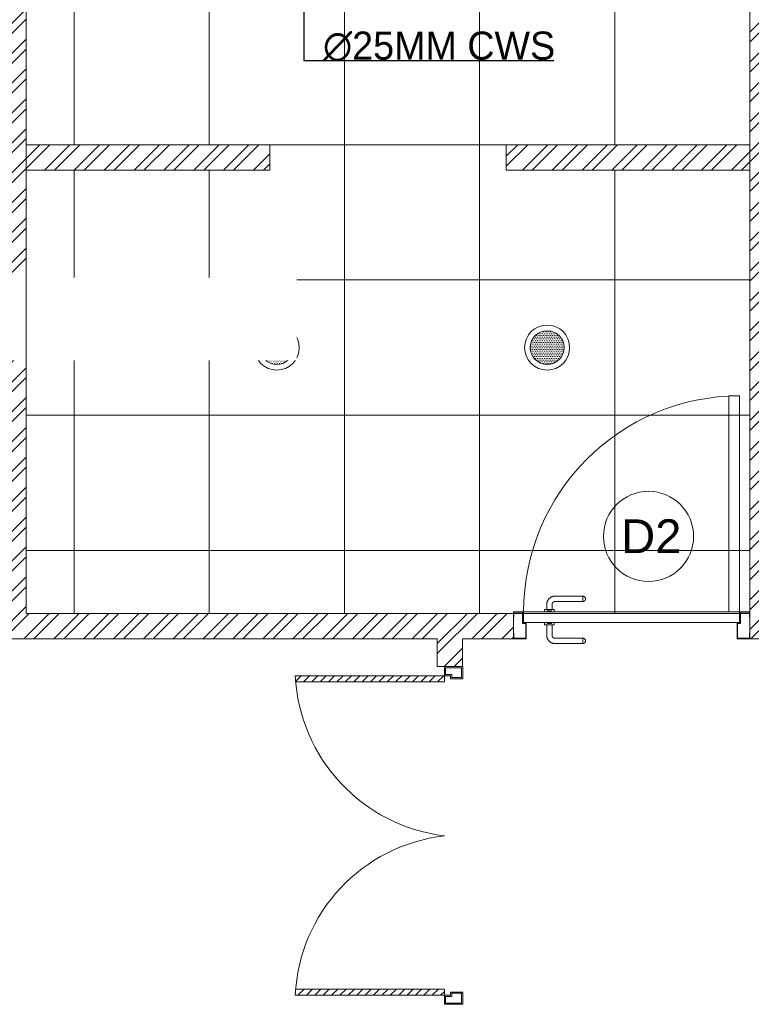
# Model space of a CAD drawing. Header units: inches. Extents: x 105152 to 158499, y 12149 to 30915.
# Tile 314 of 339: x 125131 to 125261, y 29100 to 29275. Entities that reach past the tile are written whole.
import ezdxf

# ---------------------------------------------------------------- set-up
doc = ezdxf.new("R2010")
doc.units = ezdxf.units.IN
doc.header["$MEASUREMENT"] = 0
for name, color, linetype in [('45', 7, 'Continuous'), ('PD_025_TEXT', 61, 'Continuous'), ('PD_LIGHTING', 23, 'Continuous')]:
    doc.layers.add(name, color=color, linetype=linetype)
for name, color, linetype, lineweight in [('FIRE TEXT', 7, 'Continuous', 25), ('PD_DOOR', 42, 'Continuous', 25), ('PD_ELEVATION_03', 80, 'Continuous', 25), ('PD_FIXTURE', 21, 'Continuous', 25), ('PP-SPRINKLER PIPE', 1, 'Continuous', 0)]:
    doc.layers.add(name, color=color, linetype=linetype, lineweight=lineweight)
doc.layers.add('PD_BASE', color=8, linetype='Continuous', transparency=0.5)
doc.styles.add('MtX_Times_New_Roman', font='txt')
doc.styles.get("Standard").update_dxf_attribs({"font": 'arial.ttf', "height": 6})
doc.styles.add('style1', font='arial.ttf', dxfattribs={"height": 500})
doc.styles.add('TIMES NEW ROMAN', font='times.ttf')
doc.dimstyles.new('PP-DIM', dxfattribs={"dimtxt": 4, "dimasz": 1, "dimexe": 1, "dimexo": 1, "dimgap": 0.09, "dimtad": 0, "dimdec": 0, "dimzin": 0, "dimdsep": 46, "dimlunit": 4, "dimtxsty": 'TIMES NEW ROMAN', "dimblk": 'ARCHTICK', "dimcen": 0.09, "dimdle": 1, "dimclrd": 256, "dimclre": 256, "dimclrt": 256, "dimadec": 0, "dimazin": 0, "dimtfac": 1, "dimtdec": 4, "dimtofl": 0, "dimtmove": 1, "dimatfit": 3, "dimfxl": 1, "dimtolj": 1, "dimtzin": 0, "dimlwd": -1, "dimlwe": -1, "dimarcsym": 0})

# ---------------------------------------------------------------- blocks, each defined once
blk = doc.blocks.new('lgithpnelrt4')
at = {"lineweight": 5}
h = blk.add_hatch(dxfattribs=at)
h.set_pattern_fill('DOTS', color=256, scale=5)
h.set_pattern_definition([(0, (-126829, -18216), (0.15625, 0.3125), [0, -0.3125])])
edge = h.paths.add_edge_path()
edge.add_ellipse((0, 0), major_axis=(3, 0), ratio=1, start_angle=0, end_angle=360)
for radius in [4, 3]:
    blk.add_circle((0, 0), radius, dxfattribs=at)
blk = doc.blocks.new('KITCHEN CEILING45')
at = {"layer": 'PD_ELEVATION_03', "lineweight": 5}
blk.add_lwpolyline([(-201, 305.5), (-190.5, 305.5), (-190.5, 314.5), (-21, 314.5), (-21, 305.5), (-6, 305.5), (-6, 314.5), (0, 314.5), (0, 83.2), (-43.25, 83.2), (-43.25, 78.7), (0, 78.7), (0, 0), (-128.5, 0), (-128.5, 77.75), (-128.5, 78.7), (-85.25, 78.7), (-85.25, 83.2), (-128.5, 83.2), (-128.5, 155.5), (-201, 155.5), (-201, 305.5)], dxfattribs=at)
at = {"layer": 'PD_FIXTURE', "lineweight": 5}
for p, q in [((-120, 83.2), (-120, 283)), ((-96, 83.2), (-96, 283)), ((-72, 0), (-72, 226.74)), ((-48, 0), (-48, 226.74)), ((-24, 83.2), (-24, 226.74)), ((-43.25, 83.2), (-85.25, 83.2)), ((-120, 78.7), (-120, 0)), ((-96, 78.7), (-96, 0)), ((-24, 78.7), (-24, 0)), ((0, 59.2), (-128.5, 59.2)), ((0, 35.2), (-128.5, 35.2)), ((0, 11.2), (-128.5, 11.2))]:
    blk.add_line(p, q, dxfattribs=at)
at = {"layer": 'PD_LIGHTING'}
for p in [(-84, 47.2), (-36, 47.2)]:
    blk.add_blockref('lgithpnelrt4', p, dxfattribs=at)
blk = doc.blocks.new('door')
at = {"lineweight": 5}
h = blk.add_hatch(dxfattribs=at)
h.set_pattern_fill('ANSI31', color=251, scale=10, style=0)
h.set_pattern_definition([(45, (10752.127, -6120.4824), (-0.883883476, 0.883883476), [])])
edge = h.paths.add_edge_path()
edge.add_arc((-14403.84, -18781.42), 31.42, 180, 182.3452)
edge.add_line((-14435.23, -18782.7), (-14403.84, -18782.7))
edge.add_line((-14403.84, -18782.7), (-14403.84, -18781.42))
edge.add_line((-14403.84, -18781.42), (-14435.26, -18781.42))
h = blk.add_hatch(dxfattribs=at)
h.set_pattern_fill('ANSI31', color=251, scale=10, style=0)
h.set_pattern_definition([(45, (10752.127, -6123.4768), (-0.883883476, 0.883883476), [])])
edge = h.paths.add_edge_path()
edge.add_arc((-14403.84, -18848.7), 31.42, 177.6548, 180, ccw=False)
edge.add_line((-14435.23, -18847.41), (-14403.84, -18847.41))
edge.add_line((-14403.84, -18847.41), (-14403.84, -18848.7))
edge.add_line((-14403.84, -18848.7), (-14435.26, -18848.7))
at = {"color": 251, "lineweight": 5}
for p, q in [((-14403.84, -18781.42), (-14435.26, -18781.42)), ((-14403.84, -18780.13), (-14403.84, -18782.7)), ((-14403.84, -18782.7), (-14435.23, -18782.7)), ((-14403.84, -18847.41), (-14435.23, -18847.41)), ((-14403.84, -18849.98), (-14403.84, -18847.41)), ((-14403.84, -18848.7), (-14435.26, -18848.7))]:
    blk.add_line(p, q, dxfattribs=at)
for points in [[(-14399.98, -18782.06), (-14399.98, -18779.49), (-14403.84, -18779.49), (-14403.84, -18781.42), (-14402.55, -18781.42), (-14402.55, -18782.06), (-14399.98, -18782.06)], [(-14399.98, -18848.05), (-14399.98, -18850.62), (-14403.84, -18850.62), (-14403.84, -18848.7), (-14402.55, -18848.7), (-14402.55, -18848.05), (-14399.98, -18848.05)]]:
    blk.add_lwpolyline(points, dxfattribs=at)
for points in [[(-14400.24, -18781.8), (-14400.24, -18779.74), (-14403.58, -18779.74), (-14403.58, -18781.16), (-14402.3, -18781.16), (-14402.3, -18781.8)], [(-14400.24, -18848.31), (-14400.24, -18850.37), (-14403.58, -18850.37), (-14403.58, -18848.95), (-14402.3, -18848.95), (-14402.3, -18848.31)]]:
    blk.add_lwpolyline(points, close=True, dxfattribs=at)
for centre, radius, start, end in [((-14399.51, -18779.61), 35.79, 182.8848, 263.0539), ((-14399.87, -18850.35), 35.42, 96.4258, 177.3294)]:
    blk.add_arc(centre, radius, start, end, dxfattribs=at)
blk = doc.blocks.new('door 1')
at = {"layer": 'PD_DOOR', "color": 251, "lineweight": 5}
for p, q in [((159755.9, 15337.6), (159695.9, 15337.6)), ((159695.9, 15337.6), (159695.9, 15312.6)), ((159695.9, 15312.6), (159695.9, 15337.6)), ((159695.9, 15337.6), (159755.9, 15337.6)), ((159695.9, 15212.6), (159695.9, 15337.6)), ((159755.9, 15265.6), (159755.9, 15337.6)), ((159755.9, 15337.6), (159755.9, 15265.6)), ((160472.9, 15356.5), (160472.9, 15360.1)), ((160472.9, 15360.1), (160472.9, 15356.5)), ((160602.9, 15360.1), (160472.9, 15360.1)), ((160472.9, 15360.1), (160472.9, 15359.7)), ((160472.9, 15335.1), (160472.9, 15360.1)), ((160472.9, 15359.7), (160472.9, 15335.6)), ((160472.9, 15335.1), (160472.9, 15338.8)), ((160472.9, 15338.8), (160472.9, 15335.1)), ((160795.9, 15337.6), (160735.9, 15337.6)), ((160735.9, 15337.6), (160735.9, 15265.6)), ((160735.9, 15265.6), (160735.9, 15337.6)), ((160735.9, 15337.6), (160795.9, 15337.6)), ((160795.9, 15312.6), (160795.9, 15337.6)), ((160795.9, 15337.6), (160795.9, 15312.6)), ((160795.9, 15337.6), (160795.9, 15212.6)), ((159695.9, 15312.6), (159697.9, 15312.6)), ((159697.9, 15312.6), (159695.9, 15312.6)), ((159697.9, 15312.6), (159697.9, 15335.6)), ((159697.9, 15335.6), (159753.9, 15335.6)), ((159753.9, 15335.6), (159697.9, 15335.6)), ((159697.9, 15335.6), (159697.9, 15312.6)), ((159753.9, 15335.6), (159753.9, 15267.6)), ((159753.9, 15267.6), (159753.9, 15335.6)), ((160472.9, 15335.6), (160472.9, 15335.1)), ((160472.9, 15335.1), (160602.9, 15335.1)), ((160615.4, 15322.6), (160615.4, 15272.6)), ((160640.4, 15272.6), (160640.4, 15322.6)), ((160737.9, 15267.6), (160737.9, 15335.6)), ((160737.9, 15335.6), (160793.9, 15335.6)), ((160793.9, 15335.6), (160737.9, 15335.6)), ((160737.9, 15335.6), (160737.9, 15267.6)), ((160793.9, 15335.6), (160793.9, 15312.6)), ((160793.9, 15312.6), (160793.9, 15335.6)), ((160793.9, 15312.6), (160795.9, 15312.6)), ((160795.9, 15312.6), (160793.9, 15312.6)), ((159753.9, 15267.6), (159738.9, 15267.6)), ((159738.9, 15267.6), (159738.9, 15214.6)), ((159738.9, 15214.6), (159738.9, 15267.6)), ((159738.9, 15267.6), (159753.9, 15267.6)), ((159740.9, 15212.6), (159740.9, 15265.6)), ((159740.9, 15265.6), (159755.9, 15265.6)), ((159755.9, 15265.6), (159740.9, 15265.6)), ((159740.9, 15265.6), (159740.9, 15212.6)), ((160747.9, 15262.6), (159743.9, 15262.6)), ((159743.9, 15262.6), (159743.9, 15212.6)), ((160747.9, 15262.6), (159743.9, 15262.6)), ((159743.9, 15262.6), (159743.9, 15212.6)), ((160605.4, 15272.6), (160605.4, 15262.6)), ((160622.1, 15272.6), (160605.4, 15272.6)), ((160605.4, 15272.6), (160622.1, 15272.6)), ((160650.4, 15262.6), (160605.4, 15262.6)), ((160605.4, 15262.6), (160650.4, 15262.6)), ((160640.4, 15272.6), (160615.4, 15272.6)), ((160615.4, 15272.6), (160621.7, 15272.6)), ((160617.9, 15267.6), (160617.9, 15262.6)), ((160637.9, 15267.6), (160617.9, 15267.6)), ((160617.9, 15267.6), (160637.9, 15267.6)), ((160637.9, 15262.6), (160617.9, 15262.6)), ((160617.9, 15262.6), (160637.9, 15262.6)), ((160621.7, 15272.6), (160624.7, 15272.6)), ((160624.7, 15272.6), (160627.9, 15272.6)), ((160627.9, 15272.6), (160631.2, 15272.6)), ((160627.9, 15272.6), (160650.4, 15272.6)), ((160631.2, 15272.6), (160634.2, 15272.6)), ((160650.4, 15272.6), (160633.8, 15272.6)), ((160634.2, 15272.6), (160640.4, 15272.6)), ((160637.9, 15262.6), (160637.9, 15267.6)), ((160650.4, 15262.6), (160650.4, 15272.6)), ((160735.9, 15265.6), (160750.9, 15265.6)), ((160750.9, 15265.6), (160735.9, 15265.6)), ((160752.9, 15267.6), (160737.9, 15267.6)), ((160737.9, 15267.6), (160752.9, 15267.6)), ((160747.9, 15212.6), (160747.9, 15262.6)), ((160747.9, 15262.6), (160747.9, 15212.6)), ((160750.9, 15265.6), (160750.9, 15212.6)), ((160750.9, 15212.6), (160750.9, 15265.6)), ((160752.9, 15214.6), (160752.9, 15267.6)), ((160752.9, 15267.6), (160752.9, 15214.6)), ((159697.9, 15237.6), (159695.9, 15237.6)), ((159695.9, 15237.6), (159695.9, 15212.6)), ((159695.9, 15212.6), (159695.9, 15237.6)), ((159695.9, 15237.6), (159697.9, 15237.6)), ((159695.9, 15212.6), (159740.9, 15212.6)), ((159740.9, 15212.6), (159695.9, 15212.6)), ((159695.9, 15212.6), (159743.9, 15212.6)), ((159743.9, 15212.6), (159695.9, 15212.6)), ((159697.9, 15214.6), (159697.9, 15237.6)), ((159697.9, 15237.6), (159697.9, 15214.6)), ((159738.9, 15214.6), (159697.9, 15214.6)), ((159697.9, 15214.6), (159738.9, 15214.6)), ((159793.9, 15212.6), (159743.9, 15212.6)), ((159743.9, 15212.6), (159743.9, 14208.6)), ((159743.9, 15212.6), (160747.9, 15212.6)), ((159743.9, 15212.6), (159793.9, 15212.6)), ((159743.9, 15212.6), (159793.9, 15212.6)), ((159793.9, 15212.6), (159743.9, 15212.6)), ((159793.9, 14208.6), (159793.9, 15212.6)), ((159793.9, 15212.6), (160747.9, 15212.6)), ((159793.9, 15212.6), (160747.9, 15212.6)), ((160747.9, 15212.6), (159793.9, 15212.6)), ((160605.4, 15212.6), (160605.4, 15202.6)), ((160605.4, 15212.6), (160650.4, 15212.6)), ((160639.2, 15212.6), (160605.4, 15212.6)), ((160605.4, 15202.6), (160650.4, 15202.6)), ((160650.4, 15202.6), (160605.4, 15202.6)), ((160615.4, 15202.6), (160615.4, 15177.6)), ((160615.4, 15202.6), (160640.4, 15202.6)), ((160640.4, 15202.6), (160615.4, 15202.6)), ((160617.9, 15212.6), (160617.9, 15207.6)), ((160617.9, 15212.6), (160637.9, 15212.6)), ((160618.3, 15212.6), (160617.9, 15212.6)), ((160617.9, 15207.6), (160637.9, 15207.6)), ((160637.9, 15207.6), (160617.9, 15207.6)), ((160637.9, 15212.6), (160618.3, 15212.6)), ((160637.9, 15207.6), (160637.9, 15212.6)), ((160650.4, 15212.6), (160639.2, 15212.6)), ((160640.4, 15177.6), (160640.4, 15202.6)), ((160650.4, 15202.6), (160650.4, 15212.6)), ((160747.9, 15212.6), (160795.9, 15212.6)), ((160795.9, 15212.6), (160747.9, 15212.6)), ((160750.9, 15212.6), (160795.9, 15212.6)), ((160795.9, 15212.6), (160750.9, 15212.6)), ((160793.9, 15214.6), (160752.9, 15214.6)), ((160752.9, 15214.6), (160793.9, 15214.6)), ((160795.9, 15237.6), (160793.9, 15237.6)), ((160793.9, 15237.6), (160793.9, 15214.6)), ((160793.9, 15214.6), (160793.9, 15237.6)), ((160793.9, 15237.6), (160795.9, 15237.6)), ((160795.9, 15212.6), (160795.9, 15237.6)), ((160795.9, 15237.6), (160795.9, 15212.6)), ((160472.9, 15165.1), (160472.9, 15161.5)), ((160472.9, 15161.5), (160472.9, 15165.1)), ((160602.9, 15165.1), (160472.9, 15165.1)), ((160472.9, 15165.1), (160472.9, 15164.7)), ((160472.9, 15140.1), (160472.9, 15165.1)), ((160472.9, 15164.7), (160472.9, 15140.6)), ((160472.9, 15143.8), (160472.9, 15140.1)), ((160472.9, 15140.1), (160472.9, 15143.8)), ((160472.9, 15140.6), (160472.9, 15140.1)), ((160472.9, 15140.1), (160602.9, 15140.1)), ((159743.9, 14208.6), (159793.9, 14208.6))]:
    blk.add_line(p, q, dxfattribs=at)
at = {"layer": 'PD_DOOR', "color": 251, "lineweight": 5, "flags": 128}
for points in [[(160460.4, 15347.6), (160460.5, 15348.1), (160460.5, 15348.6), (160460.5, 15349.1), (160460.6, 15349.6), (160460.7, 15350.1), (160460.8, 15350.6), (160460.9, 15351.1), (160461.1, 15351.6), (160461.2, 15352), (160461.4, 15352.5), (160461.6, 15353), (160461.9, 15353.4), (160462.1, 15353.9), (160462.4, 15354.3), (160462.6, 15354.7), (160462.9, 15355.1), (160463.2, 15355.5), (160463.5, 15355.9), (160463.9, 15356.3), (160464.2, 15356.6), (160464.6, 15357), (160465, 15357.3), (160465.4, 15357.6), (160465.8, 15357.9), (160466.2, 15358.2), (160466.6, 15358.4), (160467, 15358.7), (160467.5, 15358.9), (160467.9, 15359.1), (160468.4, 15359.3), (160468.9, 15359.5), (160469.4, 15359.6), (160469.8, 15359.8), (160470.3, 15359.9), (160470.8, 15360), (160471.3, 15360), (160471.8, 15360.1), (160472.3, 15360.1), (160472.8, 15360.1), (160472.9, 15360.1)], [(160472.9, 15335.1), (160472.4, 15335.2), (160471.9, 15335.2), (160471.4, 15335.2), (160470.9, 15335.3), (160470.5, 15335.4), (160470, 15335.5), (160469.5, 15335.6), (160469, 15335.8), (160468.5, 15335.9), (160468.1, 15336.1), (160467.6, 15336.3), (160467.2, 15336.6), (160466.7, 15336.8), (160466.3, 15337.1), (160465.9, 15337.3), (160465.5, 15337.6), (160465.1, 15337.9), (160464.7, 15338.2), (160464.3, 15338.6), (160464, 15338.9), (160463.6, 15339.3), (160463.3, 15339.7), (160463, 15340.1), (160462.7, 15340.5), (160462.4, 15340.9), (160462.2, 15341.3), (160461.9, 15341.8), (160461.7, 15342.2), (160461.5, 15342.7), (160461.3, 15343.1), (160461.1, 15343.6), (160461, 15344.1), (160460.8, 15344.5), (160460.7, 15345), (160460.6, 15345.5), (160460.5, 15346), (160460.5, 15346.5), (160460.5, 15347), (160460.4, 15347.5), (160460.4, 15347.6)], [(160640.4, 15322.6), (160640.4, 15324.1), (160640.3, 15325.6), (160640.2, 15327.1), (160640, 15328.6), (160639.7, 15330.1), (160639.4, 15331.6), (160639, 15333), (160638.5, 15334.4), (160638, 15335.9), (160637.5, 15337.2), (160636.9, 15338.6), (160636.2, 15340), (160635.5, 15341.3), (160634.7, 15342.6), (160633.9, 15343.8), (160633, 15345), (160632.1, 15346.2), (160631.1, 15347.4), (160630.1, 15348.5), (160629.1, 15349.5), (160628, 15350.6), (160626.8, 15351.5), (160625.7, 15352.5), (160624.4, 15353.4), (160623.2, 15354.2), (160621.9, 15355), (160620.6, 15355.7), (160619.3, 15356.4), (160617.9, 15357), (160616.5, 15357.6), (160615.1, 15358.1), (160613.7, 15358.6), (160612.2, 15359), (160610.8, 15359.3), (160609.3, 15359.6), (160607.8, 15359.8), (160606.3, 15360), (160604.8, 15360.1), (160603.3, 15360.1), (160602.9, 15360.1)], [(160602.9, 15335.1), (160603.4, 15335.1), (160603.9, 15335.1), (160604.4, 15335.1), (160604.9, 15335), (160605.4, 15334.9), (160605.9, 15334.8), (160606.4, 15334.7), (160606.9, 15334.5), (160607.3, 15334.3), (160607.8, 15334.2), (160608.3, 15334), (160608.7, 15333.7), (160609.2, 15333.5), (160609.6, 15333.2), (160610, 15333), (160610.4, 15332.7), (160610.8, 15332.4), (160611.2, 15332), (160611.6, 15331.7), (160611.9, 15331.4), (160612.2, 15331), (160612.6, 15330.6), (160612.9, 15330.2), (160613.2, 15329.8), (160613.5, 15329.4), (160613.7, 15329), (160614, 15328.5), (160614.2, 15328.1), (160614.4, 15327.6), (160614.6, 15327.2), (160614.8, 15326.7), (160614.9, 15326.2), (160615.1, 15325.7), (160615.2, 15325.3), (160615.3, 15324.8), (160615.3, 15324.3), (160615.4, 15323.8), (160615.4, 15323.3), (160615.4, 15322.8), (160615.4, 15322.6)], [(160460.4, 15152.6), (160460.5, 15153.1), (160460.5, 15153.6), (160460.5, 15154.1), (160460.6, 15154.6), (160460.7, 15155.1), (160460.8, 15155.6), (160460.9, 15156.1), (160461.1, 15156.6), (160461.2, 15157), (160461.4, 15157.5), (160461.6, 15158), (160461.9, 15158.4), (160462.1, 15158.9), (160462.4, 15159.3), (160462.6, 15159.7), (160462.9, 15160.1), (160463.2, 15160.5), (160463.5, 15160.9), (160463.9, 15161.3), (160464.2, 15161.6), (160464.6, 15162), (160465, 15162.3), (160465.4, 15162.6), (160465.8, 15162.9), (160466.2, 15163.2), (160466.6, 15163.4), (160467, 15163.7), (160467.5, 15163.9), (160467.9, 15164.1), (160468.4, 15164.3), (160468.9, 15164.5), (160469.4, 15164.6), (160469.8, 15164.8), (160470.3, 15164.9), (160470.8, 15165), (160471.3, 15165), (160471.8, 15165.1), (160472.3, 15165.1), (160472.8, 15165.1), (160472.9, 15165.1)], [(160472.9, 15140.1), (160472.4, 15140.2), (160471.9, 15140.2), (160471.4, 15140.2), (160470.9, 15140.3), (160470.5, 15140.4), (160470, 15140.5), (160469.5, 15140.6), (160469, 15140.8), (160468.5, 15140.9), (160468.1, 15141.1), (160467.6, 15141.3), (160467.2, 15141.6), (160466.7, 15141.8), (160466.3, 15142.1), (160465.9, 15142.3), (160465.5, 15142.6), (160465.1, 15142.9), (160464.7, 15143.2), (160464.3, 15143.6), (160464, 15143.9), (160463.6, 15144.3), (160463.3, 15144.7), (160463, 15145.1), (160462.7, 15145.5), (160462.4, 15145.9), (160462.2, 15146.3), (160461.9, 15146.8), (160461.7, 15147.2), (160461.5, 15147.7), (160461.3, 15148.1), (160461.1, 15148.6), (160461, 15149.1), (160460.8, 15149.5), (160460.7, 15150), (160460.6, 15150.5), (160460.5, 15151), (160460.5, 15151.5), (160460.5, 15152), (160460.4, 15152.5), (160460.4, 15152.6)], [(160602.9, 15140.1), (160604.4, 15140.2), (160605.9, 15140.3), (160607.4, 15140.4), (160608.9, 15140.6), (160610.4, 15140.9), (160611.9, 15141.2), (160613.3, 15141.6), (160614.7, 15142), (160616.2, 15142.5), (160617.5, 15143.1), (160618.9, 15143.7), (160620.3, 15144.4), (160621.6, 15145.1), (160622.9, 15145.9), (160624.1, 15146.7), (160625.3, 15147.6), (160626.5, 15148.5), (160627.7, 15149.5), (160628.8, 15150.5), (160629.8, 15151.5), (160630.9, 15152.6), (160631.8, 15153.8), (160632.8, 15154.9), (160633.7, 15156.1), (160634.5, 15157.4), (160635.3, 15158.7), (160636, 15160), (160636.7, 15161.3), (160637.3, 15162.7), (160637.9, 15164.1), (160638.4, 15165.5), (160638.9, 15166.9), (160639.3, 15168.3), (160639.6, 15169.8), (160639.9, 15171.3), (160640.1, 15172.8), (160640.3, 15174.2), (160640.4, 15175.7), (160640.4, 15177.2), (160640.4, 15177.6)], [(160615.4, 15177.6), (160615.4, 15177.1), (160615.4, 15176.6), (160615.4, 15176.1), (160615.3, 15175.7), (160615.2, 15175.2), (160615.1, 15174.7), (160615, 15174.2), (160614.8, 15173.7), (160614.6, 15173.2), (160614.5, 15172.8), (160614.3, 15172.3), (160614, 15171.9), (160613.8, 15171.4), (160613.5, 15171), (160613.3, 15170.6), (160613, 15170.2), (160612.7, 15169.8), (160612.3, 15169.4), (160612, 15169), (160611.7, 15168.7), (160611.3, 15168.3), (160610.9, 15168), (160610.5, 15167.7), (160610.1, 15167.4), (160609.7, 15167.1), (160609.3, 15166.9), (160608.8, 15166.6), (160608.4, 15166.4), (160607.9, 15166.2), (160607.5, 15166), (160607, 15165.8), (160606.5, 15165.7), (160606, 15165.5), (160605.6, 15165.4), (160605.1, 15165.3), (160604.6, 15165.3), (160604.1, 15165.2), (160603.6, 15165.2), (160603.1, 15165.1), (160602.9, 15165.1)]]:
    blk.add_lwpolyline(points, dxfattribs=at)
at = {"layer": 'PD_DOOR', "color": 251, "lineweight": 5}
blk.add_arc((159743.9, 15212.6), 1004, 270, 0, dxfattribs=at)
blk = doc.blocks.new('DOOR1')
at = {"color": 251, "xscale": 0.03818181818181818, "yscale": 0.03818181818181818, "zscale": 0.03818181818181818, "rotation": 90}
blk.add_blockref('door 1', (-2370.94, -8406.75), dxfattribs=at)
blk = doc.blocks.new('FIRST FLOOR AR PLAN')
at = {"layer": 'PD_BASE', "lineweight": 5}
h = blk.add_hatch(dxfattribs=at)
h.set_pattern_fill('ANSI32', color=256, scale=10)
h.set_pattern_definition([(45, (123733.2206, 21360.1165), (-2.65165, 2.65165), []), (45, (123734.9884, 21360.1165), (-2.65165, 2.65165), [])])
h.paths.add_polyline_path([(123743.99, 21362.2), (123700.74, 21362.2), (123700.74, 21357.7), (123743.99, 21357.7)])
h.paths.add_polyline_path([(123658.74, 21362.2), (123615.49, 21362.2), (123615.49, 21357.7), (123658.74, 21357.7)], flags=17)
h.paths.add_polyline_path([(123743.99, 21279), (123743.99, 21274.5), (123905.99, 21274.5), (123905.99, 21279), (123752.99, 21279), (123752.99, 21368.5), (123812.99, 21368.5), (123812.99, 21344.5), (123817.49, 21344.5), (123817.49, 21368.5), (123896.99, 21368.5), (123896.99, 21340.5), (123901.49, 21340.5), (123901.49, 21499.5), (123905.99, 21499.5), (123905.99, 21504), (123896.99, 21504), (123896.99, 21377.5), (123752.99, 21377.5), (123752.99, 21593.5), (123743.99, 21593.5)])
h.paths.add_polyline_path([(123688.49, 21269.56), (123692.99, 21269.56), (123692.99, 21274.5), (123701.99, 21274.5), (123701.99, 21279), (123615.49, 21279), (123615.49, 21434.5), (123538.49, 21434.5), (123538.49, 21430), (123610.99, 21430), (123610.99, 21279), (123554.99, 21279), (123554.99, 21274.5), (123688.49, 21274.5)])
for p, q in [((123658.74, 21362.2), (123615.49, 21362.2)), ((123658.74, 21362.2), (123658.74, 21357.7)), ((123700.74, 21362.2), (123743.99, 21362.2)), ((123700.74, 21362.2), (123700.74, 21357.7)), ((123658.74, 21357.7), (123615.49, 21357.7)), ((123700.74, 21357.7), (123743.99, 21357.7))]:
    blk.add_line(p, q, dxfattribs=at)
for points in [[(123905.99, 21279), (123752.99, 21279), (123752.99, 21368.5), (123812.99, 21368.5), (123812.99, 21344.5), (123817.49, 21344.5), (123817.49, 21368.5), (123896.99, 21368.5), (123896.99, 21340.5), (123901.49, 21340.5), (123901.49, 21499.5), (123905.99, 21499.5), (123905.99, 21504), (123896.99, 21504), (123896.99, 21377.5), (123752.99, 21377.5), (123752.99, 21593.5), (123743.99, 21593.5), (123743.99, 21279), (123743.99, 21279)], [(123905.99, 21274.5), (123743.99, 21274.5), (123743.99, 21279)]]:
    blk.add_lwpolyline(points, dxfattribs=at)
blk.add_circle((123725.99, 21292.68), 8, dxfattribs=at)
blk.add_blockref('KITCHEN CEILING45', (123743.99, 21279))
at = {"layer": 'PD_BASE', "ltscale": 25, "rotation": 90.00000000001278}
blk.add_blockref('DOOR1', (121434.72, 24231.08), dxfattribs=at)
at = {"layer": 'PD_BASE', "ltscale": 25, "xscale": 0.842675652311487, "yscale": 0.842675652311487, "zscale": 0.842675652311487}
blk.add_blockref('door', (135827.51, 37094.58), dxfattribs=at)
at = {"layer": 'PD_BASE', "insert": (123721.12, 21295.71), "char_height": 6, "width": 47.1418, "attachment_point": 1}
blk.add_mtext('D2', dxfattribs=at)
at = {"layer": 'PD_BASE', "insert": (123533, 21336.62), "char_height": 4, "width": 128.4952, "attachment_point": 1, "style": 'style1', "bg_fill": 2}
blk.add_mtext('\\pxqc;TOILET\\P5\'8" X 8\'2"', dxfattribs=at)
at = {"layer": 'PD_BASE', "lineweight": 5}
blk.add_lwpolyline([(123615.49, 21434.5), (123615.49, 21279), (123701.99, 21279), (123701.99, 21274.5), (123692.99, 21274.5), (123692.99, 21269.56), (123688.49, 21269.56), (123688.49, 21274.5), (123554.99, 21274.5)], dxfattribs=at)
blk = doc.blocks.new('_ArchTick')
at = {"color": 0, "linetype": 'ByBlock', "const_width": 0.15}
blk.add_lwpolyline([(-0.5, -0.5), (0.5, 0.5)], dxfattribs=at)

msp = doc.modelspace()

# ---------------------------------------------------------------- block references
at = {"layer": 'PD_025_TEXT'}
msp.add_blockref('FIRST FLOOR AR PLAN', (1516.78, 7890.65), dxfattribs=at)

# ---------------------------------------------------------------- next in the draw order: linework, layer by layer
at = {"layer": 'PP-SPRINKLER PIPE'}
msp.add_circle((124551.24, 29172.99), 1741.72, dxfattribs=at)

# ---------------------------------------------------------------- next in the draw order: texts
at = {"layer": 'FIRE TEXT', "style": 'MtX_Times_New_Roman'}
msp.add_text('∅25MM CWS ', height=5, dxfattribs=at).set_placement((125184.98, 29267.95))

# ---------------------------------------------------------------- next in the draw order: leaders
at = {"layer": '45'}
msp.add_leader([(125181.58, 29286.75), (125181.58, 29267.79), (125225.97, 29267.79)], dimstyle='PP-DIM', override={"dimasz": 6, "dimgap": 0.09, "dimtad": 0}, dxfattribs=at)

doc.saveas('drawing.dxf')
